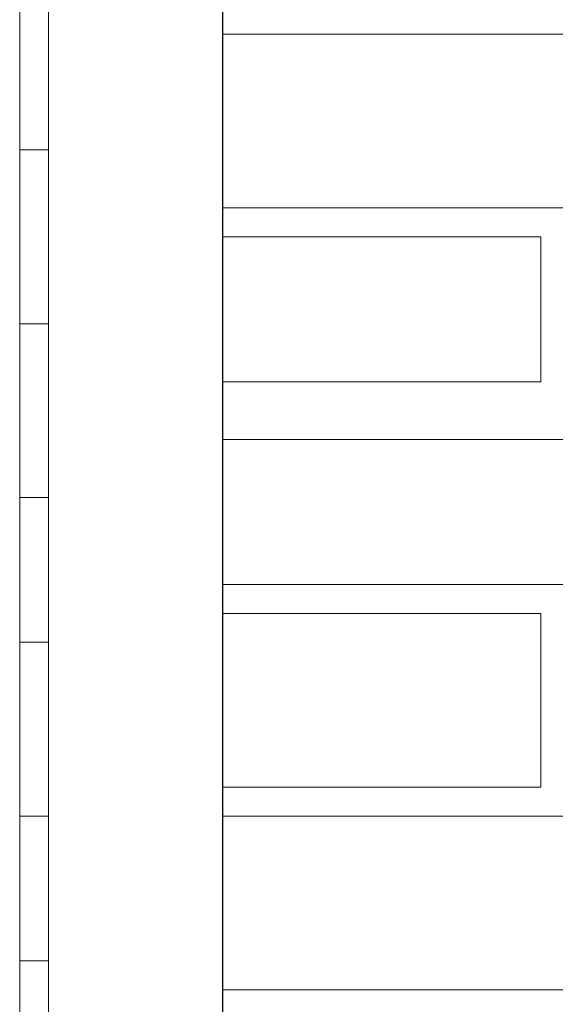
# Model space of a CAD drawing. Header units: metres. Extents: x 5.7 to 89.8, y 4 to 63.5.
# Tile 456 of 475: x 72.863 to 73.041, y 51.047 to 51.374. Entities that reach past the tile are written whole.
import ezdxf

# ---------------------------------------------------------------- set-up
doc = ezdxf.new("R2010")
doc.units = ezdxf.units.M
doc.header["$MEASUREMENT"] = 0
for name, color, linetype in [('PDF17_hatch-borshi', 7, 'Continuous'), ('PDF17_kaff', 7, 'Continuous'), ('PDF17_wall', 7, 'Continuous')]:
    doc.layers.add(name, color=color, linetype=linetype)

msp = doc.modelspace()

# ---------------------------------------------------------------- linework, layer by layer
at = {"layer": 'PDF17_hatch-borshi', "lineweight": 18}
for points in [[(72.8825, 51.36961), (72.8825, 51.36961)], [(72.8825, 51.36961), (72.8825, 51.36961)], [(72.8825, 51.36961), (72.8825, 51.36961)], [(72.8825, 51.36961), (72.8825, 51.36961)], [(72.89213, 51.36961), (72.89213, 51.36961)], [(72.89213, 51.36961), (72.89213, 51.36961)], [(72.89213, 51.36961), (72.89213, 51.36961)], [(72.89213, 51.36961), (72.89213, 51.36961)], [(72.90176, 51.36961), (72.90176, 51.36961)], [(72.90176, 51.36961), (72.90176, 51.36961)], [(72.90176, 51.36961), (72.90176, 51.36961)], [(72.91139, 51.36961), (72.91139, 51.36961)], [(72.91139, 51.36961), (72.91139, 51.36961)], [(72.91139, 51.36961), (72.91139, 51.36961)], [(72.92103, 51.36961), (72.92103, 51.36961)], [(72.92103, 51.36961), (72.92103, 51.36961)], [(72.92103, 51.36961), (72.92103, 51.36961)], [(72.93066, 51.36961), (72.93066, 51.36961)], [(72.93066, 51.36961), (73.16181, 51.36961)], [(72.94992, 51.36961), (72.94992, 51.36961)], [(72.94992, 51.36961), (72.94992, 51.36961)], [(72.97881, 51.36961), (72.97881, 51.36961)], [(72.98844, 51.36961), (72.98844, 51.36961)], [(72.99808, 51.36961), (72.99808, 51.36961)], [(73.00771, 51.36961), (73.00771, 51.36961)], [(73.00771, 51.36961), (73.00771, 51.36961)], [(73.01734, 51.36961), (73.01734, 51.36961)], [(73.02697, 51.36961), (73.02697, 51.36961)], [(73.0366, 51.36961), (73.0366, 51.36961)], [(73.0366, 51.36961), (73.0366, 51.36961)], [(72.8825, 51.35998), (72.8825, 51.35998)], [(72.8825, 51.35998), (72.8825, 51.35998)], [(72.8825, 51.35998), (72.8825, 51.35998)], [(72.8825, 51.35998), (72.8825, 51.35998)], [(72.89213, 51.35998), (72.89213, 51.35998)], [(72.89213, 51.35998), (72.89213, 51.35998)], [(72.89213, 51.35998), (72.89213, 51.35998)], [(72.90176, 51.35998), (72.90176, 51.35998)], [(72.90176, 51.35998), (72.90176, 51.35998)], [(72.90176, 51.35998), (72.90176, 51.35998)], [(72.91139, 51.35998), (72.91139, 51.35998)], [(72.91139, 51.35998), (72.91139, 51.35998)], [(72.91139, 51.35998), (72.91139, 51.35998)], [(72.92103, 51.35998), (72.92103, 51.35998)], [(72.92103, 51.35998), (72.92103, 51.35998)], [(72.92103, 51.35998), (72.92103, 51.35998)], [(72.93066, 51.35998), (72.93066, 51.35998)], [(72.93066, 51.35998), (72.93066, 51.35998)], [(72.93066, 51.35998), (72.93066, 51.35998)], [(72.8825, 51.35035), (72.8825, 51.35035)], [(72.8825, 51.35035), (72.8825, 51.35035)], [(72.8825, 51.35035), (72.8825, 51.35035)], [(72.89213, 51.35035), (72.89213, 51.35035)], [(72.89213, 51.35035), (72.89213, 51.35035)], [(72.89213, 51.35035), (72.89213, 51.35035)], [(72.89213, 51.35035), (72.89213, 51.35035)], [(72.89213, 51.35035), (72.89213, 51.35035)], [(72.90176, 51.35035), (72.90176, 51.35035)], [(72.90176, 51.35035), (72.90176, 51.35035)], [(72.90176, 51.35035), (72.90176, 51.35035)], [(72.90176, 51.35035), (72.90176, 51.35035)], [(72.91139, 51.35035), (72.91139, 51.35035)], [(72.91139, 51.35035), (72.91139, 51.35035)], [(72.91139, 51.35035), (72.91139, 51.35035)], [(72.91139, 51.35035), (72.91139, 51.35035)], [(72.92103, 51.35035), (72.92103, 51.35035)], [(72.92103, 51.35035), (72.92103, 51.35035)], [(72.92103, 51.35035), (72.92103, 51.35035)], [(72.92103, 51.35035), (72.92103, 51.35035)], [(72.93066, 51.35035), (72.93066, 51.35035)], [(72.93066, 51.35035), (72.93066, 51.35035)], [(72.93066, 51.35035), (72.93066, 51.35035)], [(72.8825, 51.34072), (72.8825, 51.34072)], [(72.8825, 51.34072), (72.8825, 51.34072)], [(72.8825, 51.34072), (72.8825, 51.34072)], [(72.8825, 51.34072), (72.8825, 51.34072)], [(72.89213, 51.34072), (72.89213, 51.34072)], [(72.89213, 51.34072), (72.89213, 51.34072)], [(72.90176, 51.34072), (72.90176, 51.34072)], [(72.90176, 51.34072), (72.90176, 51.34072)], [(72.91139, 51.34072), (72.91139, 51.34072)], [(72.91139, 51.34072), (72.91139, 51.34072)], [(72.91139, 51.34072), (72.91139, 51.34072)], [(72.92103, 51.34072), (72.92103, 51.34072)], [(72.92103, 51.34072), (72.92103, 51.34072)], [(72.93066, 51.34072), (72.93066, 51.34072)], [(72.93066, 51.34072), (72.93066, 51.34072)], [(72.93066, 51.34072), (72.93066, 51.34072)], [(72.87287, 51.33109), (72.87287, 51.33109)], [(72.8825, 51.33109), (72.8825, 51.33109)], [(72.8825, 51.33109), (72.8825, 51.33109)], [(72.8825, 51.33109), (72.8825, 51.33109)], [(72.89213, 51.33109), (72.89213, 51.33109)], [(72.89213, 51.33109), (72.89213, 51.33109)], [(72.89213, 51.33109), (72.89213, 51.33109)], [(72.89213, 51.33109), (72.89213, 51.33109)], [(72.89213, 51.33109), (72.89213, 51.33109)], [(72.90176, 51.33109), (72.90176, 51.33109)], [(72.90176, 51.33109), (72.90176, 51.33109)], [(72.90176, 51.33109), (72.90176, 51.33109)], [(72.90176, 51.33109), (72.90176, 51.33109)], [(72.91139, 51.33109), (72.91139, 51.33109)], [(72.91139, 51.33109), (72.91139, 51.33109)], [(72.91139, 51.33109), (72.91139, 51.33109)], [(72.92103, 51.33109), (72.92103, 51.33109)], [(72.92103, 51.33109), (72.92103, 51.33109)], [(72.92103, 51.33109), (72.92103, 51.33109)], [(72.93066, 51.33109), (72.93066, 51.33109)], [(72.93066, 51.33109), (72.93066, 51.33109)], [(72.8825, 51.32145), (72.8825, 51.32145)], [(72.8825, 51.32145), (72.8825, 51.32145)], [(72.8825, 51.32145), (72.8825, 51.32145)], [(72.8825, 51.32145), (72.8825, 51.32145)], [(72.89213, 51.32145), (72.89213, 51.32145)], [(72.89213, 51.32145), (72.89213, 51.32145)], [(72.89213, 51.32145), (72.89213, 51.32145)], [(72.90176, 51.32145), (72.90176, 51.32145)], [(72.90176, 51.32145), (72.90176, 51.32145)], [(72.90176, 51.32145), (72.90176, 51.32145)], [(72.91139, 51.32145), (72.91139, 51.32145)], [(72.91139, 51.32145), (72.91139, 51.32145)], [(72.91139, 51.32145), (72.91139, 51.32145)], [(72.92103, 51.32145), (72.92103, 51.32145)], [(72.92103, 51.32145), (72.92103, 51.32145)], [(72.92103, 51.32145), (72.92103, 51.32145)], [(72.93066, 51.32145), (72.93066, 51.32145)], [(72.93066, 51.32145), (72.93066, 51.32145)], [(72.93066, 51.32145), (72.93066, 51.32145)], [(72.8825, 51.31182), (72.8825, 51.31182)], [(72.8825, 51.31182), (72.8825, 51.31182)], [(72.8825, 51.31182), (72.8825, 51.31182)], [(72.89213, 51.31182), (72.89213, 51.31182)], [(72.89213, 51.31182), (72.89213, 51.31182)], [(72.90176, 51.31182), (72.90176, 51.31182)], [(72.90176, 51.31182), (72.90176, 51.31182)], [(72.90176, 51.31182), (72.90176, 51.31182)], [(72.91139, 51.31182), (72.91139, 51.31182)], [(72.91139, 51.31182), (72.91139, 51.31182)], [(72.91139, 51.31182), (72.91139, 51.31182)], [(72.92103, 51.31182), (72.92103, 51.31182)], [(72.92103, 51.31182), (72.92103, 51.31182)], [(72.92103, 51.31182), (72.92103, 51.31182)], [(72.92103, 51.31182), (72.92103, 51.31182)], [(72.92103, 51.31182), (72.92103, 51.31182)], [(72.93066, 51.31182), (72.93066, 51.31182)], [(72.93066, 51.31182), (72.93066, 51.31182)], [(73.16181, 51.31182), (72.93066, 51.31182)], [(72.93066, 51.31182), (72.93066, 51.31182)], [(72.94029, 51.31182), (72.94029, 51.31182)], [(72.94029, 51.31182), (72.94029, 51.31182)], [(72.94992, 51.31182), (72.94992, 51.31182)], [(72.95955, 51.31182), (72.95955, 51.31182)], [(72.95955, 51.31182), (72.95955, 51.31182)], [(72.97881, 51.31182), (72.97881, 51.31182)], [(72.98844, 51.31182), (72.98844, 51.31182)], [(72.98844, 51.31182), (72.98844, 51.31182)], [(73.00771, 51.31182), (73.00771, 51.31182)], [(73.00771, 51.31182), (73.00771, 51.31182)], [(73.01734, 51.31182), (73.01734, 51.31182)], [(73.01734, 51.31182), (73.01734, 51.31182)], [(73.01734, 51.31182), (73.01734, 51.31182)], [(73.02697, 51.31182), (73.02697, 51.31182)], [(73.0366, 51.31182), (73.0366, 51.31182)], [(73.0366, 51.31182), (73.0366, 51.31182)], [(72.8825, 51.30219), (72.8825, 51.30219)], [(72.8825, 51.30219), (72.8825, 51.30219)], [(72.8825, 51.30219), (72.8825, 51.30219)], [(72.8825, 51.30219), (72.8825, 51.30219)], [(72.8825, 51.30219), (72.8825, 51.30219)], [(72.89213, 51.30219), (72.89213, 51.30219)], [(72.89213, 51.30219), (72.89213, 51.30219)], [(72.89213, 51.30219), (72.89213, 51.30219)], [(72.89213, 51.30219), (72.89213, 51.30219)], [(72.90176, 51.30219), (72.90176, 51.30219)], [(72.90176, 51.30219), (72.90176, 51.30219)], [(72.90176, 51.30219), (72.90176, 51.30219)], [(72.91139, 51.30219), (72.91139, 51.30219)], [(72.91139, 51.30219), (72.91139, 51.30219)], [(72.91139, 51.30219), (72.91139, 51.30219)], [(72.91139, 51.30219), (72.91139, 51.30219)], [(72.92103, 51.30219), (72.92103, 51.30219)], [(72.92103, 51.30219), (72.92103, 51.30219)], [(72.93066, 51.30219), (72.93066, 51.30219)], [(72.93066, 51.30219), (72.93066, 51.30219)], [(72.93066, 51.25404), (73.0366, 51.25404), (73.0366, 51.30219), (72.93066, 51.30219)], [(72.98844, 51.30219), (72.98844, 51.30219)], [(72.99808, 51.30219), (72.99808, 51.30219)], [(72.87287, 51.29256), (72.87287, 51.29256)], [(72.8825, 51.29256), (72.8825, 51.29256)], [(72.8825, 51.29256), (72.8825, 51.29256)], [(72.8825, 51.29256), (72.8825, 51.29256)], [(72.89213, 51.29256), (72.89213, 51.29256)], [(72.89213, 51.29256), (72.89213, 51.29256)], [(72.89213, 51.29256), (72.89213, 51.29256)], [(72.90176, 51.29256), (72.90176, 51.29256)], [(72.90176, 51.29256), (72.90176, 51.29256)], [(72.90176, 51.29256), (72.90176, 51.29256)], [(72.90176, 51.29256), (72.90176, 51.29256)], [(72.91139, 51.29256), (72.91139, 51.29256)], [(72.91139, 51.29256), (72.91139, 51.29256)], [(72.91139, 51.29256), (72.91139, 51.29256)], [(72.91139, 51.29256), (72.91139, 51.29256)], [(72.92103, 51.29256), (72.92103, 51.29256)], [(72.92103, 51.29256), (72.92103, 51.29256)], [(72.92103, 51.29256), (72.92103, 51.29256)], [(72.92103, 51.29256), (72.92103, 51.29256)], [(72.93066, 51.29256), (72.93066, 51.29256)], [(73.0366, 51.29256), (73.0366, 51.29256)], [(72.87287, 51.28293), (72.87287, 51.28293)], [(72.8825, 51.28293), (72.8825, 51.28293)], [(72.8825, 51.28293), (72.8825, 51.28293)], [(72.8825, 51.28293), (72.8825, 51.28293)], [(72.8825, 51.28293), (72.8825, 51.28293)], [(72.89213, 51.28293), (72.89213, 51.28293)], [(72.89213, 51.28293), (72.89213, 51.28293)], [(72.89213, 51.28293), (72.89213, 51.28293)], [(72.90176, 51.28293), (72.90176, 51.28293)], [(72.90176, 51.28293), (72.90176, 51.28293)], [(72.91139, 51.28293), (72.91139, 51.28293)], [(72.91139, 51.28293), (72.91139, 51.28293)], [(72.91139, 51.28293), (72.91139, 51.28293)], [(72.91139, 51.28293), (72.91139, 51.28293)], [(72.92103, 51.28293), (72.92103, 51.28293)], [(72.92103, 51.28293), (72.92103, 51.28293)], [(72.92103, 51.28293), (72.92103, 51.28293)], [(72.92103, 51.28293), (72.92103, 51.28293)], [(72.93066, 51.28293), (72.93066, 51.28293)], [(72.93066, 51.28293), (72.93066, 51.28293)], [(72.93066, 51.28293), (72.93066, 51.28293)], [(73.0366, 51.28293), (73.0366, 51.28293)], [(72.87287, 51.2733), (72.87287, 51.2733)], [(72.8825, 51.2733), (72.8825, 51.2733)], [(72.8825, 51.2733), (72.8825, 51.2733)], [(72.89213, 51.2733), (72.89213, 51.2733)], [(72.89213, 51.2733), (72.89213, 51.2733)], [(72.89213, 51.2733), (72.89213, 51.2733)], [(72.89213, 51.2733), (72.89213, 51.2733)], [(72.90176, 51.2733), (72.90176, 51.2733)], [(72.90176, 51.2733), (72.90176, 51.2733)], [(72.90176, 51.2733), (72.90176, 51.2733)], [(72.90176, 51.2733), (72.90176, 51.2733)], [(72.91139, 51.2733), (72.91139, 51.2733)], [(72.91139, 51.2733), (72.91139, 51.2733)], [(72.92103, 51.2733), (72.92103, 51.2733)], [(72.92103, 51.2733), (72.92103, 51.2733)], [(72.92103, 51.2733), (72.92103, 51.2733)], [(73.0366, 51.2733), (73.0366, 51.2733)], [(72.8825, 51.26367), (72.8825, 51.26367)], [(72.8825, 51.26367), (72.8825, 51.26367)], [(72.8825, 51.26367), (72.8825, 51.26367)], [(72.8825, 51.26367), (72.8825, 51.26367)], [(72.89213, 51.26367), (72.89213, 51.26367)], [(72.89213, 51.26367), (72.89213, 51.26367)], [(72.89213, 51.26367), (72.89213, 51.26367)], [(72.90176, 51.26367), (72.90176, 51.26367)], [(72.90176, 51.26367), (72.90176, 51.26367)], [(72.90176, 51.26367), (72.90176, 51.26367)], [(72.90176, 51.26367), (72.90176, 51.26367)], [(72.90176, 51.26367), (72.90176, 51.26367)], [(72.91139, 51.26367), (72.91139, 51.26367)], [(72.91139, 51.26367), (72.91139, 51.26367)], [(72.91139, 51.26367), (72.91139, 51.26367)], [(72.91139, 51.26367), (72.91139, 51.26367)], [(72.91139, 51.26367), (72.91139, 51.26367)], [(72.92103, 51.26367), (72.92103, 51.26367)], [(72.92103, 51.26367), (72.92103, 51.26367)], [(72.92103, 51.26367), (72.92103, 51.26367)], [(72.92103, 51.26367), (72.92103, 51.26367)], [(72.8825, 51.25404), (72.8825, 51.25404)], [(72.8825, 51.25404), (72.8825, 51.25404)], [(72.89213, 51.25404), (72.89213, 51.25404)], [(72.89213, 51.25404), (72.89213, 51.25404)], [(72.89213, 51.25404), (72.89213, 51.25404)], [(72.90176, 51.25404), (72.90176, 51.25404)], [(72.90176, 51.25404), (72.90176, 51.25404)], [(72.90176, 51.25404), (72.90176, 51.25404)], [(72.90176, 51.25404), (72.90176, 51.25404)], [(72.91139, 51.25404), (72.91139, 51.25404)], [(72.91139, 51.25404), (72.91139, 51.25404)], [(72.91139, 51.25404), (72.91139, 51.25404)], [(72.92103, 51.25404), (72.92103, 51.25404)], [(72.92103, 51.25404), (72.92103, 51.25404)], [(72.92103, 51.25404), (72.92103, 51.25404)], [(72.92103, 51.25404), (72.92103, 51.25404)], [(72.93066, 51.25404), (72.93066, 51.25404)], [(72.94992, 51.25404), (72.94992, 51.25404)], [(73.0366, 51.25404), (73.0366, 51.25404)], [(72.8825, 51.2444), (72.8825, 51.2444)], [(72.8825, 51.2444), (72.8825, 51.2444)], [(72.8825, 51.2444), (72.8825, 51.2444)], [(72.8825, 51.2444), (72.8825, 51.2444)], [(72.89213, 51.2444), (72.89213, 51.2444)], [(72.89213, 51.2444), (72.89213, 51.2444)], [(72.89213, 51.2444), (72.89213, 51.2444)], [(72.89213, 51.2444), (72.89213, 51.2444)], [(72.89213, 51.2444), (72.89213, 51.2444)], [(72.90176, 51.2444), (72.90176, 51.2444)], [(72.90176, 51.2444), (72.90176, 51.2444)], [(72.91139, 51.2444), (72.91139, 51.2444)], [(72.91139, 51.2444), (72.91139, 51.2444)], [(72.91139, 51.2444), (72.91139, 51.2444)], [(72.91139, 51.2444), (72.91139, 51.2444)], [(72.92103, 51.2444), (72.92103, 51.2444)], [(72.92103, 51.2444), (72.92103, 51.2444)], [(72.92103, 51.2444), (72.92103, 51.2444)], [(72.93066, 51.2444), (72.93066, 51.2444)], [(72.93066, 51.2444), (72.93066, 51.2444)], [(72.93066, 51.2444), (72.93066, 51.2444)], [(72.94029, 51.2444), (72.94029, 51.2444)], [(72.94992, 51.2444), (72.94992, 51.2444)], [(72.94992, 51.2444), (72.94992, 51.2444)], [(72.96918, 51.2444), (72.96918, 51.2444)], [(72.97881, 51.2444), (72.97881, 51.2444)], [(72.97881, 51.2444), (72.97881, 51.2444)], [(72.98844, 51.2444), (72.98844, 51.2444)], [(72.98844, 51.2444), (72.98844, 51.2444)], [(73.00771, 51.2444), (73.00771, 51.2444)], [(73.00771, 51.2444), (73.00771, 51.2444)], [(73.00771, 51.2444), (73.00771, 51.2444)], [(73.01734, 51.2444), (73.01734, 51.2444)], [(73.01734, 51.2444), (73.01734, 51.2444)], [(73.02697, 51.2444), (73.02697, 51.2444)], [(73.0366, 51.2444), (73.0366, 51.2444)], [(73.0366, 51.2444), (73.0366, 51.2444)], [(73.0366, 51.2444), (73.0366, 51.2444)], [(72.87287, 51.23477), (72.87287, 51.23477)], [(72.8825, 51.23477), (72.8825, 51.23477)], [(72.8825, 51.23477), (72.8825, 51.23477)], [(72.8825, 51.23477), (72.8825, 51.23477)], [(72.8825, 51.23477), (72.8825, 51.23477)], [(72.89213, 51.23477), (72.89213, 51.23477)], [(72.89213, 51.23477), (72.89213, 51.23477)], [(72.89213, 51.23477), (72.89213, 51.23477)], [(72.89213, 51.23477), (72.89213, 51.23477)], [(72.90176, 51.23477), (72.90176, 51.23477)], [(72.90176, 51.23477), (72.90176, 51.23477)], [(72.90176, 51.23477), (72.90176, 51.23477)], [(72.90176, 51.23477), (72.90176, 51.23477)], [(72.91139, 51.23477), (72.91139, 51.23477)], [(72.91139, 51.23477), (72.91139, 51.23477)], [(72.91139, 51.23477), (72.91139, 51.23477)], [(72.91139, 51.23477), (72.91139, 51.23477)], [(72.92103, 51.23477), (72.92103, 51.23477)], [(72.92103, 51.23477), (72.92103, 51.23477)], [(72.92103, 51.23477), (72.92103, 51.23477)], [(72.92103, 51.23477), (72.92103, 51.23477)], [(72.92103, 51.23477), (72.92103, 51.23477)], [(72.93066, 51.23477), (72.93066, 51.23477)], [(72.93066, 51.23477), (72.93066, 51.23477)], [(73.16181, 51.23477), (72.93066, 51.23477)], [(72.99808, 51.23477), (72.99808, 51.23477)], [(72.87287, 51.22514), (72.87287, 51.22514)], [(72.87287, 51.22514), (72.87287, 51.22514)], [(72.8825, 51.22514), (72.8825, 51.22514)], [(72.8825, 51.22514), (72.8825, 51.22514)], [(72.8825, 51.22514), (72.8825, 51.22514)], [(72.89213, 51.22514), (72.89213, 51.22514)], [(72.89213, 51.22514), (72.89213, 51.22514)], [(72.89213, 51.22514), (72.89213, 51.22514)], [(72.89213, 51.22514), (72.89213, 51.22514)], [(72.90176, 51.22514), (72.90176, 51.22514)], [(72.90176, 51.22514), (72.90176, 51.22514)], [(72.90176, 51.22514), (72.90176, 51.22514)], [(72.91139, 51.22514), (72.91139, 51.22514)], [(72.91139, 51.22514), (72.91139, 51.22514)], [(72.91139, 51.22514), (72.91139, 51.22514)], [(72.91139, 51.22514), (72.91139, 51.22514)], [(72.92103, 51.22514), (72.92103, 51.22514)], [(72.92103, 51.22514), (72.92103, 51.22514)], [(72.93066, 51.22514), (72.93066, 51.22514)], [(72.93066, 51.22514), (72.93066, 51.22514)], [(72.93066, 51.22514), (72.93066, 51.22514)], [(72.87287, 51.21551), (72.87287, 51.21551)], [(72.87287, 51.21551), (72.87287, 51.21551)], [(72.8825, 51.21551), (72.8825, 51.21551)], [(72.8825, 51.21551), (72.8825, 51.21551)], [(72.8825, 51.21551), (72.8825, 51.21551)], [(72.89213, 51.21551), (72.89213, 51.21551)], [(72.89213, 51.21551), (72.89213, 51.21551)], [(72.89213, 51.21551), (72.89213, 51.21551)], [(72.89213, 51.21551), (72.89213, 51.21551)], [(72.90176, 51.21551), (72.90176, 51.21551)], [(72.90176, 51.21551), (72.90176, 51.21551)], [(72.90176, 51.21551), (72.90176, 51.21551)], [(72.90176, 51.21551), (72.90176, 51.21551)], [(72.91139, 51.21551), (72.91139, 51.21551)], [(72.91139, 51.21551), (72.91139, 51.21551)], [(72.91139, 51.21551), (72.91139, 51.21551)], [(72.92103, 51.21551), (72.92103, 51.21551)], [(72.92103, 51.21551), (72.92103, 51.21551)], [(72.92103, 51.21551), (72.92103, 51.21551)], [(72.92103, 51.21551), (72.92103, 51.21551)], [(72.92103, 51.21551), (72.92103, 51.21551)], [(72.93066, 51.21551), (72.93066, 51.21551)], [(72.93066, 51.21551), (72.93066, 51.21551)], [(72.8825, 51.20588), (72.8825, 51.20588)], [(72.8825, 51.20588), (72.8825, 51.20588)], [(72.8825, 51.20588), (72.8825, 51.20588)], [(72.8825, 51.20588), (72.8825, 51.20588)], [(72.89213, 51.20588), (72.89213, 51.20588)], [(72.89213, 51.20588), (72.89213, 51.20588)], [(72.89213, 51.20588), (72.89213, 51.20588)], [(72.89213, 51.20588), (72.89213, 51.20588)], [(72.90176, 51.20588), (72.90176, 51.20588)], [(72.90176, 51.20588), (72.90176, 51.20588)], [(72.90176, 51.20588), (72.90176, 51.20588)], [(72.91139, 51.20588), (72.91139, 51.20588)], [(72.91139, 51.20588), (72.91139, 51.20588)], [(72.91139, 51.20588), (72.91139, 51.20588)], [(72.91139, 51.20588), (72.91139, 51.20588)], [(72.92103, 51.20588), (72.92103, 51.20588)], [(72.92103, 51.20588), (72.92103, 51.20588)], [(72.93066, 51.20588), (72.93066, 51.20588)], [(72.93066, 51.20588), (72.93066, 51.20588)], [(72.93066, 51.20588), (72.93066, 51.20588)], [(72.8825, 51.19625), (72.8825, 51.19625)], [(72.8825, 51.19625), (72.8825, 51.19625)], [(72.8825, 51.19625), (72.8825, 51.19625)], [(72.8825, 51.19625), (72.8825, 51.19625)], [(72.8825, 51.19625), (72.8825, 51.19625)], [(72.89213, 51.19625), (72.89213, 51.19625)], [(72.89213, 51.19625), (72.89213, 51.19625)], [(72.89213, 51.19625), (72.89213, 51.19625)], [(72.89213, 51.19625), (72.89213, 51.19625)], [(72.90176, 51.19625), (72.90176, 51.19625)], [(72.90176, 51.19625), (72.90176, 51.19625)], [(72.90176, 51.19625), (72.90176, 51.19625)], [(72.90176, 51.19625), (72.90176, 51.19625)], [(72.91139, 51.19625), (72.91139, 51.19625)], [(72.91139, 51.19625), (72.91139, 51.19625)], [(72.91139, 51.19625), (72.91139, 51.19625)], [(72.91139, 51.19625), (72.91139, 51.19625)], [(72.92103, 51.19625), (72.92103, 51.19625)], [(72.92103, 51.19625), (72.92103, 51.19625)], [(72.92103, 51.19625), (72.92103, 51.19625)], [(72.92103, 51.19625), (72.92103, 51.19625)], [(72.93066, 51.19625), (72.93066, 51.19625)], [(72.93066, 51.19625), (72.93066, 51.19625)], [(72.93066, 51.19625), (72.93066, 51.19625)], [(72.8825, 51.18662), (72.8825, 51.18662)], [(72.8825, 51.18662), (72.8825, 51.18662)], [(72.89213, 51.18662), (72.89213, 51.18662)], [(72.89213, 51.18662), (72.89213, 51.18662)], [(72.89213, 51.18662), (72.89213, 51.18662)], [(72.90176, 51.18662), (72.90176, 51.18662)], [(72.91139, 51.18662), (72.91139, 51.18662)], [(72.91139, 51.18662), (72.91139, 51.18662)], [(72.91139, 51.18662), (72.91139, 51.18662)], [(72.92103, 51.18662), (72.92103, 51.18662)], [(72.92103, 51.18662), (72.92103, 51.18662)], [(72.92103, 51.18662), (72.92103, 51.18662)], [(72.93066, 51.18662), (72.93066, 51.18662)], [(72.93066, 51.18662), (72.93066, 51.18662)], [(73.16181, 51.18662), (72.93066, 51.18662)], [(72.94029, 51.18662), (72.94029, 51.18662)], [(72.95955, 51.18662), (72.95955, 51.18662)], [(72.97881, 51.18662), (72.97881, 51.18662)], [(72.98844, 51.18662), (72.98844, 51.18662)], [(73.00771, 51.18662), (73.00771, 51.18662)], [(73.02697, 51.18662), (73.02697, 51.18662)], [(72.8825, 51.17699), (72.8825, 51.17699)], [(72.8825, 51.17699), (72.8825, 51.17699)], [(72.8825, 51.17699), (72.8825, 51.17699)], [(72.8825, 51.17699), (72.8825, 51.17699)], [(72.8825, 51.17699), (72.8825, 51.17699)], [(72.89213, 51.17699), (72.89213, 51.17699)], [(72.89213, 51.17699), (72.89213, 51.17699)], [(72.89213, 51.17699), (72.89213, 51.17699)], [(72.89213, 51.17699), (72.89213, 51.17699)], [(72.90176, 51.17699), (72.90176, 51.17699)], [(72.90176, 51.17699), (72.90176, 51.17699)], [(72.90176, 51.17699), (72.90176, 51.17699)], [(72.90176, 51.17699), (72.90176, 51.17699)], [(72.91139, 51.17699), (72.91139, 51.17699)], [(72.91139, 51.17699), (72.91139, 51.17699)], [(72.91139, 51.17699), (72.91139, 51.17699)], [(72.91139, 51.17699), (72.91139, 51.17699)], [(72.92103, 51.17699), (72.92103, 51.17699)], [(72.92103, 51.17699), (72.92103, 51.17699)], [(72.92103, 51.17699), (72.92103, 51.17699)], [(72.93066, 51.17699), (72.93066, 51.17699)], [(72.93066, 51.17699), (72.93066, 51.17699)], [(72.93066, 51.1192), (73.0366, 51.1192), (73.0366, 51.17699), (72.93066, 51.17699)], [(72.93066, 51.17699), (72.93066, 51.17699)], [(72.94029, 51.17699), (72.94029, 51.17699)], [(72.94992, 51.17699), (72.94992, 51.17699)], [(72.95955, 51.17699), (72.95955, 51.17699)], [(72.98844, 51.17699), (72.98844, 51.17699)], [(72.98844, 51.17699), (72.98844, 51.17699)], [(72.99808, 51.17699), (72.99808, 51.17699)], [(73.00771, 51.17699), (73.00771, 51.17699)], [(73.01734, 51.17699), (73.01734, 51.17699)], [(73.01734, 51.17699), (73.01734, 51.17699)], [(73.01734, 51.17699), (73.01734, 51.17699)], [(73.0366, 51.17699), (73.0366, 51.17699)], [(73.0366, 51.17699), (73.0366, 51.17699)], [(72.8825, 51.16736), (72.8825, 51.16736)], [(72.8825, 51.16736), (72.8825, 51.16736)], [(72.8825, 51.16736), (72.8825, 51.16736)], [(72.8825, 51.16736), (72.8825, 51.16736)], [(72.89213, 51.16736), (72.89213, 51.16736)], [(72.89213, 51.16736), (72.89213, 51.16736)], [(72.89213, 51.16736), (72.89213, 51.16736)], [(72.89213, 51.16736), (72.89213, 51.16736)], [(72.90176, 51.16736), (72.90176, 51.16736)], [(72.90176, 51.16736), (72.90176, 51.16736)], [(72.90176, 51.16736), (72.90176, 51.16736)], [(72.90176, 51.16736), (72.90176, 51.16736)], [(72.91139, 51.16736), (72.91139, 51.16736)], [(72.91139, 51.16736), (72.91139, 51.16736)], [(72.91139, 51.16736), (72.91139, 51.16736)], [(72.91139, 51.16736), (72.91139, 51.16736)], [(72.92103, 51.16736), (72.92103, 51.16736)], [(72.92103, 51.16736), (72.92103, 51.16736)], [(72.92103, 51.16736), (72.92103, 51.16736)], [(72.93066, 51.16736), (72.93066, 51.16736)], [(72.93066, 51.16736), (72.93066, 51.16736)], [(72.93066, 51.16736), (72.93066, 51.16736)], [(72.8825, 51.15772), (72.8825, 51.15772)], [(72.8825, 51.15772), (72.8825, 51.15772)], [(72.8825, 51.15772), (72.8825, 51.15772)], [(72.89213, 51.15772), (72.89213, 51.15772)], [(72.89213, 51.15772), (72.89213, 51.15772)], [(72.90176, 51.15772), (72.90176, 51.15772)], [(72.90176, 51.15772), (72.90176, 51.15772)], [(72.90176, 51.15772), (72.90176, 51.15772)], [(72.91139, 51.15772), (72.91139, 51.15772)], [(72.91139, 51.15772), (72.91139, 51.15772)], [(72.91139, 51.15772), (72.91139, 51.15772)], [(72.92103, 51.15772), (72.92103, 51.15772)], [(72.92103, 51.15772), (72.92103, 51.15772)], [(72.92103, 51.15772), (72.92103, 51.15772)], [(72.92103, 51.15772), (72.92103, 51.15772)], [(72.93066, 51.15772), (72.93066, 51.15772)], [(72.93066, 51.15772), (72.93066, 51.15772)], [(73.0366, 51.15772), (73.0366, 51.15772)], [(73.0366, 51.15772), (73.0366, 51.15772)], [(72.8825, 51.14809), (72.8825, 51.14809)], [(72.8825, 51.14809), (72.8825, 51.14809)], [(72.8825, 51.14809), (72.8825, 51.14809)], [(72.8825, 51.14809), (72.8825, 51.14809)], [(72.89213, 51.14809), (72.89213, 51.14809)], [(72.89213, 51.14809), (72.89213, 51.14809)], [(72.89213, 51.14809), (72.89213, 51.14809)], [(72.89213, 51.14809), (72.89213, 51.14809)], [(72.89213, 51.14809), (72.89213, 51.14809)], [(72.90176, 51.14809), (72.90176, 51.14809)], [(72.90176, 51.14809), (72.90176, 51.14809)], [(72.90176, 51.14809), (72.90176, 51.14809)], [(72.90176, 51.14809), (72.90176, 51.14809)], [(72.91139, 51.14809), (72.91139, 51.14809)], [(72.91139, 51.14809), (72.91139, 51.14809)], [(72.91139, 51.14809), (72.91139, 51.14809)], [(72.92103, 51.14809), (72.92103, 51.14809)], [(72.92103, 51.14809), (72.92103, 51.14809)], [(72.92103, 51.14809), (72.92103, 51.14809)], [(72.93066, 51.14809), (72.93066, 51.14809)], [(72.93066, 51.14809), (72.93066, 51.14809)], [(72.93066, 51.14809), (72.93066, 51.14809)], [(73.0366, 51.14809), (73.0366, 51.14809)], [(72.87287, 51.13846), (72.87287, 51.13846)], [(72.8825, 51.13846), (72.8825, 51.13846)], [(72.8825, 51.13846), (72.8825, 51.13846)], [(72.8825, 51.13846), (72.8825, 51.13846)], [(72.8825, 51.13846), (72.8825, 51.13846)], [(72.89213, 51.13846), (72.89213, 51.13846)], [(72.89213, 51.13846), (72.89213, 51.13846)], [(72.89213, 51.13846), (72.89213, 51.13846)], [(72.90176, 51.13846), (72.90176, 51.13846)], [(72.90176, 51.13846), (72.90176, 51.13846)], [(72.90176, 51.13846), (72.90176, 51.13846)], [(72.90176, 51.13846), (72.90176, 51.13846)], [(72.91139, 51.13846), (72.91139, 51.13846)], [(72.91139, 51.13846), (72.91139, 51.13846)], [(72.91139, 51.13846), (72.91139, 51.13846)], [(72.92103, 51.13846), (72.92103, 51.13846)], [(72.92103, 51.13846), (72.92103, 51.13846)], [(72.92103, 51.13846), (72.92103, 51.13846)], [(72.93066, 51.13846), (72.93066, 51.13846)], [(72.8825, 51.12883), (72.8825, 51.12883)], [(72.8825, 51.12883), (72.8825, 51.12883)], [(72.89213, 51.12883), (72.89213, 51.12883)], [(72.89213, 51.12883), (72.89213, 51.12883)], [(72.89213, 51.12883), (72.89213, 51.12883)], [(72.90176, 51.12883), (72.90176, 51.12883)], [(72.90176, 51.12883), (72.90176, 51.12883)], [(72.90176, 51.12883), (72.90176, 51.12883)], [(72.90176, 51.12883), (72.90176, 51.12883)], [(72.91139, 51.12883), (72.91139, 51.12883)], [(72.91139, 51.12883), (72.91139, 51.12883)], [(72.91139, 51.12883), (72.91139, 51.12883)], [(72.91139, 51.12883), (72.91139, 51.12883)], [(72.92103, 51.12883), (72.92103, 51.12883)], [(72.92103, 51.12883), (72.92103, 51.12883)], [(72.92103, 51.12883), (72.92103, 51.12883)], [(72.92103, 51.12883), (72.92103, 51.12883)], [(72.93066, 51.12883), (72.93066, 51.12883)], [(72.93066, 51.12883), (72.93066, 51.12883)], [(72.93066, 51.12883), (72.93066, 51.12883)], [(72.93066, 51.12883), (72.93066, 51.12883)], [(73.0366, 51.12883), (73.0366, 51.12883)], [(72.8825, 51.1192), (72.8825, 51.1192)], [(72.8825, 51.1192), (72.8825, 51.1192)], [(72.8825, 51.1192), (72.8825, 51.1192)], [(72.8825, 51.1192), (72.8825, 51.1192)], [(72.89213, 51.1192), (72.89213, 51.1192)], [(72.89213, 51.1192), (72.89213, 51.1192)], [(72.89213, 51.1192), (72.89213, 51.1192)], [(72.89213, 51.1192), (72.89213, 51.1192)], [(72.90176, 51.1192), (72.90176, 51.1192)], [(72.90176, 51.1192), (72.90176, 51.1192)], [(72.91139, 51.1192), (72.91139, 51.1192)], [(72.91139, 51.1192), (72.91139, 51.1192)], [(72.91139, 51.1192), (72.91139, 51.1192)], [(72.92103, 51.1192), (72.92103, 51.1192)], [(72.93066, 51.1192), (72.93066, 51.1192)], [(72.93066, 51.1192), (72.93066, 51.1192)], [(72.94029, 51.1192), (72.94029, 51.1192)], [(72.94992, 51.1192), (72.94992, 51.1192)], [(72.96918, 51.1192), (72.96918, 51.1192)], [(72.97881, 51.1192), (72.97881, 51.1192)], [(72.98844, 51.1192), (72.98844, 51.1192)], [(73.00771, 51.1192), (73.00771, 51.1192)], [(73.01734, 51.1192), (73.01734, 51.1192)], [(73.0366, 51.1192), (73.0366, 51.1192)], [(73.0366, 51.1192), (73.0366, 51.1192)], [(72.8825, 51.10957), (72.8825, 51.10957)], [(72.8825, 51.10957), (72.8825, 51.10957)], [(72.8825, 51.10957), (72.8825, 51.10957)], [(72.8825, 51.10957), (72.8825, 51.10957)], [(72.89213, 51.10957), (72.89213, 51.10957)], [(72.89213, 51.10957), (72.89213, 51.10957)], [(72.89213, 51.10957), (72.89213, 51.10957)], [(72.90176, 51.10957), (72.90176, 51.10957)], [(72.90176, 51.10957), (72.90176, 51.10957)], [(72.90176, 51.10957), (72.90176, 51.10957)], [(72.90176, 51.10957), (72.90176, 51.10957)], [(72.90176, 51.10957), (72.90176, 51.10957)], [(72.91139, 51.10957), (72.91139, 51.10957)], [(72.91139, 51.10957), (72.91139, 51.10957)], [(72.91139, 51.10957), (72.91139, 51.10957)], [(72.91139, 51.10957), (72.91139, 51.10957)], [(72.92103, 51.10957), (72.92103, 51.10957)], [(72.92103, 51.10957), (72.92103, 51.10957)], [(72.92103, 51.10957), (72.92103, 51.10957)], [(72.92103, 51.10957), (72.92103, 51.10957)], [(72.92103, 51.10957), (72.92103, 51.10957)], [(72.93066, 51.10957), (72.93066, 51.10957)], [(72.93066, 51.10957), (72.93066, 51.10957)], [(72.93066, 51.10957), (72.93066, 51.10957)], [(72.93066, 51.10957), (73.16181, 51.10957)], [(72.94992, 51.10957), (72.94992, 51.10957)], [(72.94992, 51.10957), (72.94992, 51.10957)], [(72.97881, 51.10957), (72.97881, 51.10957)], [(72.98844, 51.10957), (72.98844, 51.10957)], [(72.99808, 51.10957), (72.99808, 51.10957)], [(73.00771, 51.10957), (73.00771, 51.10957)], [(73.00771, 51.10957), (73.00771, 51.10957)], [(73.01734, 51.10957), (73.01734, 51.10957)], [(73.02697, 51.10957), (73.02697, 51.10957)], [(73.0366, 51.10957), (73.0366, 51.10957)], [(73.0366, 51.10957), (73.0366, 51.10957)], [(72.8825, 51.09994), (72.8825, 51.09994)], [(72.8825, 51.09994), (72.8825, 51.09994)], [(72.89213, 51.09994), (72.89213, 51.09994)], [(72.89213, 51.09994), (72.89213, 51.09994)], [(72.89213, 51.09994), (72.89213, 51.09994)], [(72.89213, 51.09994), (72.89213, 51.09994)], [(72.90176, 51.09994), (72.90176, 51.09994)], [(72.90176, 51.09994), (72.90176, 51.09994)], [(72.90176, 51.09994), (72.90176, 51.09994)], [(72.91139, 51.09994), (72.91139, 51.09994)], [(72.91139, 51.09994), (72.91139, 51.09994)], [(72.91139, 51.09994), (72.91139, 51.09994)], [(72.91139, 51.09994), (72.91139, 51.09994)], [(72.92103, 51.09994), (72.92103, 51.09994)], [(72.92103, 51.09994), (72.92103, 51.09994)], [(72.92103, 51.09994), (72.92103, 51.09994)], [(72.92103, 51.09994), (72.92103, 51.09994)], [(72.93066, 51.09994), (72.93066, 51.09994)], [(72.87287, 51.09031), (72.87287, 51.09031)], [(72.8825, 51.09031), (72.8825, 51.09031)], [(72.8825, 51.09031), (72.8825, 51.09031)], [(72.8825, 51.09031), (72.8825, 51.09031)], [(72.89213, 51.09031), (72.89213, 51.09031)], [(72.89213, 51.09031), (72.89213, 51.09031)], [(72.89213, 51.09031), (72.89213, 51.09031)], [(72.90176, 51.09031), (72.90176, 51.09031)], [(72.90176, 51.09031), (72.90176, 51.09031)], [(72.90176, 51.09031), (72.90176, 51.09031)], [(72.91139, 51.09031), (72.91139, 51.09031)], [(72.91139, 51.09031), (72.91139, 51.09031)], [(72.92103, 51.09031), (72.92103, 51.09031)], [(72.92103, 51.09031), (72.92103, 51.09031)], [(72.92103, 51.09031), (72.92103, 51.09031)], [(72.93066, 51.09031), (72.93066, 51.09031)], [(72.93066, 51.09031), (72.93066, 51.09031)], [(72.87287, 51.08067), (72.87287, 51.08067)], [(72.8825, 51.08067), (72.8825, 51.08067)], [(72.8825, 51.08067), (72.8825, 51.08067)], [(72.8825, 51.08067), (72.8825, 51.08067)], [(72.89213, 51.08067), (72.89213, 51.08067)], [(72.89213, 51.08067), (72.89213, 51.08067)], [(72.89213, 51.08067), (72.89213, 51.08067)], [(72.89213, 51.08067), (72.89213, 51.08067)], [(72.90176, 51.08067), (72.90176, 51.08067)], [(72.90176, 51.08067), (72.90176, 51.08067)], [(72.90176, 51.08067), (72.90176, 51.08067)], [(72.90176, 51.08067), (72.90176, 51.08067)], [(72.91139, 51.08067), (72.91139, 51.08067)], [(72.91139, 51.08067), (72.91139, 51.08067)], [(72.91139, 51.08067), (72.91139, 51.08067)], [(72.91139, 51.08067), (72.91139, 51.08067)], [(72.91139, 51.08067), (72.91139, 51.08067)], [(72.92103, 51.08067), (72.92103, 51.08067)], [(72.92103, 51.08067), (72.92103, 51.08067)], [(72.92103, 51.08067), (72.92103, 51.08067)], [(72.92103, 51.08067), (72.92103, 51.08067)], [(72.93066, 51.08067), (72.93066, 51.08067)], [(72.8825, 51.07104), (72.8825, 51.07104)], [(72.8825, 51.07104), (72.8825, 51.07104)], [(72.8825, 51.07104), (72.8825, 51.07104)], [(72.8825, 51.07104), (72.8825, 51.07104)], [(72.89213, 51.07104), (72.89213, 51.07104)], [(72.89213, 51.07104), (72.89213, 51.07104)], [(72.90176, 51.07104), (72.90176, 51.07104)], [(72.90176, 51.07104), (72.90176, 51.07104)], [(72.90176, 51.07104), (72.90176, 51.07104)], [(72.90176, 51.07104), (72.90176, 51.07104)], [(72.91139, 51.07104), (72.91139, 51.07104)], [(72.91139, 51.07104), (72.91139, 51.07104)], [(72.91139, 51.07104), (72.91139, 51.07104)], [(72.92103, 51.07104), (72.92103, 51.07104)], [(72.92103, 51.07104), (72.92103, 51.07104)], [(72.92103, 51.07104), (72.92103, 51.07104)], [(72.92103, 51.07104), (72.92103, 51.07104)], [(72.93066, 51.07104), (72.93066, 51.07104)], [(72.93066, 51.07104), (72.93066, 51.07104)], [(72.87287, 51.06141), (72.87287, 51.06141)], [(72.8825, 51.06141), (72.8825, 51.06141)], [(72.8825, 51.06141), (72.8825, 51.06141)], [(72.89213, 51.06141), (72.89213, 51.06141)], [(72.89213, 51.06141), (72.89213, 51.06141)], [(72.89213, 51.06141), (72.89213, 51.06141)], [(72.89213, 51.06141), (72.89213, 51.06141)], [(72.90176, 51.06141), (72.90176, 51.06141)], [(72.90176, 51.06141), (72.90176, 51.06141)], [(72.91139, 51.06141), (72.91139, 51.06141)], [(72.91139, 51.06141), (72.91139, 51.06141)], [(72.91139, 51.06141), (72.91139, 51.06141)], [(72.91139, 51.06141), (72.91139, 51.06141)], [(72.92103, 51.06141), (72.92103, 51.06141)], [(72.92103, 51.06141), (72.92103, 51.06141)], [(72.92103, 51.06141), (72.92103, 51.06141)], [(72.92103, 51.06141), (72.92103, 51.06141)], [(72.93066, 51.06141), (72.93066, 51.06141)], [(72.8825, 51.05178), (72.8825, 51.05178)], [(72.8825, 51.05178), (72.8825, 51.05178)], [(72.8825, 51.05178), (72.8825, 51.05178)], [(72.8825, 51.05178), (72.8825, 51.05178)], [(72.89213, 51.05178), (72.89213, 51.05178)], [(72.89213, 51.05178), (72.89213, 51.05178)], [(72.90176, 51.05178), (72.90176, 51.05178)], [(72.90176, 51.05178), (72.90176, 51.05178)], [(72.90176, 51.05178), (72.90176, 51.05178)], [(72.91139, 51.05178), (72.91139, 51.05178)], [(72.91139, 51.05178), (72.91139, 51.05178)], [(72.91139, 51.05178), (72.91139, 51.05178)], [(72.92103, 51.05178), (72.92103, 51.05178)], [(72.92103, 51.05178), (72.92103, 51.05178)], [(72.92103, 51.05178), (72.92103, 51.05178)], [(72.93066, 51.05178), (72.93066, 51.05178)], [(73.16181, 51.05178), (72.93066, 51.05178)], [(72.93066, 51.05178), (72.93066, 51.05178)], [(72.94029, 51.05178), (72.94029, 51.05178)], [(72.94029, 51.05178), (72.94029, 51.05178)], [(72.94992, 51.05178), (72.94992, 51.05178)], [(72.95955, 51.05178), (72.95955, 51.05178)], [(72.95955, 51.05178), (72.95955, 51.05178)], [(72.97881, 51.05178), (72.97881, 51.05178)], [(72.98844, 51.05178), (72.98844, 51.05178)], [(72.98844, 51.05178), (72.98844, 51.05178)], [(72.99808, 51.05178), (72.99808, 51.05178)], [(73.00771, 51.05178), (73.00771, 51.05178)], [(73.00771, 51.05178), (73.00771, 51.05178)], [(73.01734, 51.05178), (73.01734, 51.05178)], [(73.01734, 51.05178), (73.01734, 51.05178)], [(73.01734, 51.05178), (73.01734, 51.05178)], [(73.02697, 51.05178), (73.02697, 51.05178)], [(73.0366, 51.05178), (73.0366, 51.05178)], [(73.0366, 51.05178), (73.0366, 51.05178)]]:
    msp.add_lwpolyline(points, dxfattribs=at)
at = {"layer": 'PDF17_kaff', "lineweight": 20}
msp.add_lwpolyline([(72.90658, 52.06306, 0.394552), (72.87287, 52.03416), (72.87287, 49.92493), (72.86324, 49.92493), (72.86324, 52.03416)], format="xyb", dxfattribs=at)
for points in [[(72.87287, 51.33109), (72.86324, 51.33109)], [(72.86324, 51.2733), (72.87287, 51.2733)], [(72.87287, 51.21551), (72.86324, 51.21551)], [(72.87287, 51.16736), (72.86324, 51.16736)], [(72.86324, 51.10957), (72.87287, 51.10957)], [(72.87287, 51.06141), (72.86324, 51.06141)]]:
    msp.add_lwpolyline(points, dxfattribs=at)
at = {"layer": 'PDF17_wall', "lineweight": 25}
msp.add_lwpolyline([(73.16181, 49.42411), (73.16181, 49.75157), (73.16181, 52.00527), (72.93066, 52.00527), (72.93066, 49.73231)], dxfattribs=at)

doc.saveas('drawing.dxf')
